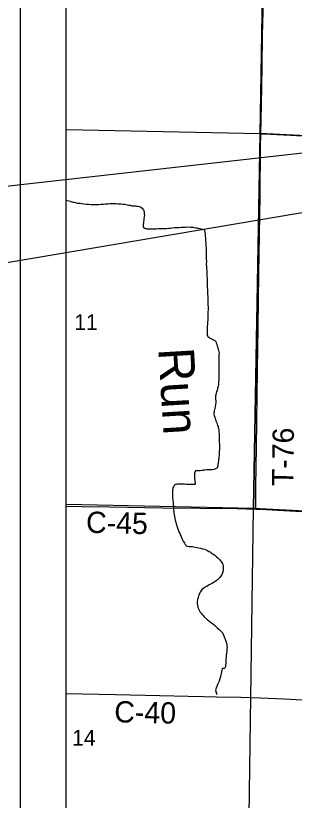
# Model space of a CAD drawing. Extents: x 0 to 68, y 0 to 52.9.
# Drawn here: x 24.49 to 25.207, y 15.27 to 17.291 of the extents above; entities that cross this region are included whole.
import ezdxf

# ---------------------------------------------------------------- set-up
doc = ezdxf.new("R2010")
doc.units = 0
for name, color, linetype in [('Default', 7, 'Continuous'), ('GM_X_County_Road', 7, 'Continuous'), ('GM_X_County_Road_Text', 7, 'Continuous'), ('GM_X_Minor_River', 7, 'Continuous'), ('GM_X_Minor_River_Text', 7, 'Continuous'), ('GM_X_Township_Road', 7, 'Continuous'), ('GM_X_Township_Road_Text', 7, 'Continuous'), ('SH_Data', 7, 'Continuous')]:
    doc.layers.add(name, color=color, linetype=linetype)

msp = doc.modelspace()

# ---------------------------------------------------------------- linework, layer by layer
at = {"layer": 'Default'}
msp.add_line((24.6206, 14.1085), (24.6206, 20.8614), dxfattribs=at)
for points in [[(26.0939, 17.2591), (26.0899, 16.9664), (26.0892, 16.9383), (25.1195, 16.9871), (25.1349, 17.9142), (26.1025, 17.8975), (26.0973, 17.5106)], [(24.6206, 16.9975), (25.1195, 16.9871), (25.1024, 16.0217), (24.6206, 16.0319)]]:
    msp.add_lwpolyline(points, dxfattribs=at)
for points in [[(25.1195, 16.9871), (26.0892, 16.9383), (26.0805, 15.9928), (26.0802, 15.9705), (25.1024, 16.0217)], [(25.1024, 16.0217), (26.0802, 15.9705), (26.0693, 15.031), (26.0686, 15.0058), (25.0886, 15.049)]]:
    msp.add_lwpolyline(points, close=True, dxfattribs=at)
at = {"layer": 'GM_X_County_Road'}
for points in [[(24.6206, 16.0275), (24.6608, 16.0266), (24.7328, 16.0258), (24.8677, 16.0235), (25.0596, 16.0211), (25.1078, 16.0196)], [(25.1078, 16.0196), (25.1345, 16.0188), (25.2722, 16.0116), (25.5358, 15.998), (25.5959, 15.9948)], [(24.6206, 15.5454), (24.7471, 15.5428), (24.8609, 15.5398), (24.9343, 15.5379), (24.9731, 15.5373)], [(24.9731, 15.5373), (25.0068, 15.5367), (25.0694, 15.5358), (25.1203, 15.5342), (25.18, 15.5314), (25.228, 15.5289), (25.4399, 15.518), (25.5744, 15.5111), (25.5814, 15.5108)]]:
    msp.add_lwpolyline(points, dxfattribs=at)
at = {"layer": 'GM_X_Minor_River'}
for points in [[(24.6206, 16.8157), (24.6305, 16.8126)], [(24.6305, 16.8126), (24.6346, 16.8114), (24.6375, 16.8107), (24.6404, 16.8099), (24.6441, 16.8091), (24.6481, 16.808), (24.6522, 16.8076), (24.6558, 16.8075), (24.6595, 16.8071), (24.6657, 16.8063), (24.6716, 16.8055), (24.6778, 16.8051), (24.6848, 16.8046), (24.6918, 16.8046), (24.6984, 16.8045), (24.7043, 16.8044), (24.7102, 16.8051), (24.7157, 16.8054), (24.7212, 16.8057), (24.7274, 16.806), (24.7329, 16.8067), (24.7407, 16.8066), (24.7476, 16.8066), (24.7542, 16.8061), (24.7605, 16.8057), (24.7656, 16.8053), (24.7704, 16.8048), (24.7744, 16.8041), (24.7784, 16.8037), (24.7814, 16.8029), (24.7847, 16.8025), (24.7869, 16.8017), (24.7894, 16.8013), (24.7916, 16.8013), (24.7935, 16.8009), (24.796, 16.8009), (24.7986, 16.8005), (24.8015, 16.8001), (24.8041, 16.8001), (24.8092, 16.7993), (24.8125, 16.7971), (24.8154, 16.7948), (24.8176, 16.7926), (24.8191, 16.7908), (24.8198, 16.7882), (24.8209, 16.7856), (24.8212, 16.7834), (24.8212, 16.7805), (24.8215, 16.7775), (24.8207, 16.7727), (24.8203, 16.7687), (24.8199, 16.765), (24.8191, 16.7595), (24.8191, 16.7559), (24.8187, 16.7537), (24.8183, 16.7507), (24.8183, 16.7485), (24.8186, 16.7467), (24.8197, 16.7445), (24.8215, 16.7434), (24.8237, 16.7426), (24.8259, 16.7422), (24.8285, 16.7418), (24.8318, 16.7418), (24.8362, 16.7417), (24.841, 16.7417), (24.8461, 16.742), (24.852, 16.7419), (24.8579, 16.7423), (24.8641, 16.7426), (24.8726, 16.7428), (24.8785, 16.7428), (24.884, 16.7431), (24.8887, 16.7434), (24.8935, 16.7441), (24.899, 16.7448), (24.9049, 16.7447), (24.9108, 16.745), (24.917, 16.7457), (24.9229, 16.746), (24.9262, 16.7463), (24.9306, 16.7466), (24.9402, 16.7462), (24.9439, 16.7458), (24.9472, 16.7457), (24.949, 16.7453), (24.9534, 16.7446), (24.956, 16.7442), (24.9578, 16.7438), (24.9607, 16.743), (24.964, 16.7422), (24.9673, 16.7415), (24.9699, 16.7407), (24.9728, 16.7399), (24.975, 16.7396), (24.9764, 16.7366), (24.9768, 16.7344), (24.9771, 16.7318), (24.9775, 16.7292), (24.9782, 16.7259), (24.9781, 16.7223)], [(24.9781, 16.7223), (24.9785, 16.7175), (24.9788, 16.7109), (24.9791, 16.7043), (24.9797, 16.698), (24.98, 16.6925), (24.9804, 16.6866), (24.9807, 16.68), (24.9806, 16.6712), (24.9805, 16.6642), (24.9808, 16.6573), (24.9807, 16.6507), (24.981, 16.6444), (24.9814, 16.6393), (24.9817, 16.633), (24.982, 16.6257), (24.9823, 16.6194), (24.9826, 16.6143), (24.9829, 16.608), (24.9832, 16.6003), (24.9831, 16.5926), (24.9834, 16.5842), (24.9837, 16.5746), (24.9843, 16.5662), (24.9846, 16.5588), (24.9849, 16.5533), (24.9849, 16.5493), (24.9851, 16.5364), (24.9851, 16.5328), (24.985, 16.5276), (24.985, 16.5239), (24.9846, 16.5199), (24.9846, 16.5162), (24.9845, 16.5126), (24.9845, 16.5093), (24.9845, 16.506), (24.9841, 16.5023), (24.9837, 16.4986), (24.9836, 16.495), (24.9832, 16.4913), (24.9832, 16.4869), (24.9828, 16.4843), (24.9827, 16.4814), (24.9827, 16.4792), (24.9827, 16.4762), (24.9827, 16.4733), (24.983, 16.4707), (24.983, 16.4689), (24.9837, 16.4663), (24.9848, 16.4645), (24.987, 16.4626), (24.9895, 16.4611), (24.9924, 16.4593), (24.9946, 16.4581), (24.9972, 16.457), (24.9994, 16.4559), (25.0012, 16.4548), (25.003, 16.454), (25.0049, 16.4518), (25.0063, 16.4477), (25.0074, 16.4448), (25.0081, 16.4418), (25.0095, 16.4385), (25.0106, 16.4348), (25.0116, 16.4319), (25.0123, 16.4286), (25.0127, 16.4253), (25.0134, 16.4216), (25.0133, 16.4172), (25.0133, 16.4117), (25.0128, 16.4054), (25.0128, 16.3981), (25.0127, 16.3933), (25.013, 16.3823), (25.0133, 16.3794), (25.0133, 16.3764), (25.0133, 16.3728), (25.0132, 16.3695), (25.0132, 16.3651), (25.0131, 16.3599), (25.0131, 16.3522), (25.0123, 16.3474), (25.0123, 16.3445), (25.0122, 16.3423), (25.0118, 16.3397), (25.0114, 16.3368), (25.0107, 16.3342), (25.0099, 16.3317), (25.0092, 16.3288), (25.0084, 16.3255), (25.0073, 16.3225), (25.0061, 16.3189), (25.005, 16.3145), (25.0046, 16.3115), (25.0046, 16.3093), (25.0045, 16.3071), (25.0045, 16.3053), (25.0045, 16.3027), (25.0048, 16.2991), (25.0048, 16.2947), (25.0047, 16.2895)], [(25.0047, 16.2895), (25.0039, 16.284), (25.0028, 16.2793), (25.002, 16.276), (25.0013, 16.2738), (25.0009, 16.2716), (25.0005, 16.2694), (25.0001, 16.2672), (25.0004, 16.2642), (25.0008, 16.2613), (25.0015, 16.2583), (25.0026, 16.2561), (25.0033, 16.2539), (25.0044, 16.251), (25.0054, 16.2473), (25.0076, 16.2425), (25.0086, 16.2388), (25.0097, 16.2351), (25.0108, 16.2325), (25.0115, 16.23), (25.0122, 16.2274), (25.0129, 16.2244), (25.0132, 16.2215), (25.0139, 16.2112), (25.0142, 16.2064), (25.0142, 16.2028), (25.0141, 16.1976), (25.0141, 16.1925), (25.0144, 16.187), (25.0143, 16.1807), (25.0146, 16.1741), (25.0142, 16.1679), (25.0138, 16.1631), (25.0137, 16.1602), (25.0134, 16.1576), (25.0133, 16.1547), (25.0129, 16.1507), (25.0125, 16.147), (25.0121, 16.1433), (25.0113, 16.14), (25.0109, 16.1371), (25.0106, 16.1353), (25.0102, 16.1316), (25.0098, 16.1287), (25.0094, 16.1268), (25.0079, 16.125), (25.0046, 16.1236), (25.0027, 16.1229), (25.0002, 16.1222), (24.9961, 16.1215), (24.9917, 16.1211), (24.9869, 16.1208), (24.9821, 16.1209), (24.977, 16.1206), (24.9741, 16.1199), (24.9719, 16.1195), (24.9689, 16.1192), (24.9652, 16.1188), (24.9619, 16.1189), (24.9594, 16.1189), (24.9572, 16.1189), (24.9553, 16.119), (24.9527, 16.1186), (24.9505, 16.1128), (24.9504, 16.1076), (24.9507, 16.0999), (24.9514, 16.0915), (24.9517, 16.086), (24.9517, 16.0837), (24.9491, 16.0834), (24.9473, 16.0834), (24.9447, 16.0835), (24.9418, 16.0835), (24.9392, 16.0831), (24.9359, 16.0835), (24.9304, 16.0836), (24.9249, 16.084), (24.9197, 16.0841), (24.9146, 16.0841), (24.9091, 16.0842), (24.9061, 16.0839), (24.9036, 16.0835), (24.9017, 16.0832), (24.8995, 16.0825), (24.8977, 16.081), (24.8962, 16.0774), (24.895, 16.0748), (24.8943, 16.0722), (24.8939, 16.0693), (24.8935, 16.0656), (24.8934, 16.0598), (24.8937, 16.055), (24.894, 16.0487), (24.8947, 16.0425), (24.8954, 16.037), (24.8957, 16.0322), (24.896, 16.0274), (24.8964, 16.0227), (24.8967, 16.0182), (24.898, 16.0054), (24.8991, 16.0006)], [(24.8991, 16.0006), (24.8998, 15.9962), (24.9008, 15.9918), (24.9022, 15.9859), (24.9044, 15.9789), (24.9065, 15.9719), (24.9083, 15.9664), (24.9104, 15.9616), (24.9122, 15.9571), (24.9137, 15.9534), (24.9158, 15.949), (24.9183, 15.9424), (24.9216, 15.9372), (24.9245, 15.932), (24.9266, 15.9284), (24.9285, 15.9261), (24.9317, 15.9243), (24.9365, 15.9238), (24.9409, 15.9238), (24.945, 15.9234), (24.9483, 15.923), (24.9523, 15.9222), (24.9567, 15.9214), (24.9615, 15.9206), (24.9658, 15.9195), (24.9706, 15.918), (24.9757, 15.9165), (24.9801, 15.9149), (24.9838, 15.9131), (24.9871, 15.9112), (24.9904, 15.9097), (24.9933, 15.9075), (24.9966, 15.9052), (24.9998, 15.903), (25.0024, 15.9015), (25.0046, 15.8993), (25.0071, 15.8967), (25.01, 15.8941), (25.0126, 15.8915), (25.0148, 15.8903), (25.0173, 15.8866), (25.022, 15.88), (25.0231, 15.8767), (25.0238, 15.8748), (25.0241, 15.8726), (25.0241, 15.8704), (25.0241, 15.8664), (25.024, 15.8624), (25.0236, 15.8598), (25.0229, 15.8572), (25.0218, 15.8547), (25.0206, 15.8514), (25.0191, 15.8492), (25.0176, 15.8466), (25.0154, 15.8441), (25.0132, 15.8412), (25.0098, 15.8379), (25.0073, 15.8357), (25.0028, 15.8325), (24.9995, 15.8307), (24.9958, 15.8285), (24.9917, 15.8263), (24.9884, 15.8249), (24.9851, 15.8231), (24.9818, 15.8209), (24.9781, 15.8188), (24.974, 15.8162), (24.9703, 15.8137), (24.9681, 15.8115), (24.9666, 15.8083), (24.9644, 15.8053), (24.9632, 15.802), (24.9617, 15.7988), (24.9606, 15.7958), (24.9595, 15.7922), (24.9583, 15.787), (24.9575, 15.7819), (24.9575, 15.7771), (24.9578, 15.7724), (24.9585, 15.7687), (24.9592, 15.7668), (24.9599, 15.765), (24.9606, 15.7632), (24.9617, 15.7613), (24.9632, 15.758), (24.9653, 15.7547), (24.9675, 15.7517), (24.97, 15.7487), (24.9726, 15.7461), (24.9755, 15.7428), (24.9835, 15.735), (24.9864, 15.7335), (24.9879, 15.7317), (24.9908, 15.7294), (24.9937, 15.7272), (24.997, 15.725), (25.0006, 15.722), (25.0043, 15.7186), (25.0086, 15.7142), (25.0134, 15.7097), (25.0177, 15.7057)], [(25.0177, 15.7057), (25.0206, 15.7031), (25.0228, 15.7001), (25.0243, 15.6975), (25.0257, 15.6935), (25.0275, 15.6887), (25.0293, 15.685), (25.0303, 15.6824), (25.0311, 15.6798), (25.0321, 15.6772), (25.0325, 15.675), (25.0332, 15.6725), (25.0335, 15.6702), (25.0339, 15.6669), (25.0342, 15.6647), (25.0342, 15.6629), (25.0338, 15.6607), (25.0334, 15.6567), (25.0334, 15.6534), (25.033, 15.6497), (25.0326, 15.6464), (25.0322, 15.6442), (25.0322, 15.642), (25.0318, 15.6387), (25.0313, 15.635), (25.0313, 15.6321), (25.0309, 15.6281), (25.0309, 15.6225), (25.0301, 15.6178), (25.0297, 15.6137), (25.0289, 15.6119), (25.0263, 15.6097), (25.0238, 15.6098), (25.0219, 15.6094), (25.0196, 15.6006), (25.0169, 15.5889), (25.0135, 15.5772), (25.0105, 15.5699), (25.0094, 15.5681), (25.0079, 15.5633), (25.006, 15.5593), (25.0049, 15.5575), (25.0045, 15.5545), (25.0048, 15.5523), (25.0052, 15.5505), (25.0055, 15.5501), (25.0066, 15.5457), (25.0059, 15.5475), (25.0066, 15.5457), (25.0073, 15.5428)]]:
    msp.add_lwpolyline(points, dxfattribs=at)
at = {"layer": 'GM_X_Township_Road'}
for points in [[(25.1211, 16.9864), (25.1224, 17.0606), (25.1243, 17.1595), (25.1256, 17.2404), (25.1268, 17.3003), (25.129, 17.4739), (25.1336, 17.6986), (25.135, 17.7855), (25.1359, 17.8664), (25.1366, 17.9023), (25.1367, 17.9144)], [(25.1078, 16.0196), (25.1078, 16.0268), (25.1081, 16.0778), (25.1097, 16.1796), (25.1127, 16.3774), (25.1142, 16.4883), (25.1156, 16.6261), (25.1191, 16.8269), (25.1205, 16.9527), (25.1211, 16.9864)], [(25.1211, 16.9864), (25.1289, 16.986), (25.1974, 16.9827), (25.6048, 16.9606)]]:
    msp.add_lwpolyline(points, dxfattribs=at)
at = {"layer": 'SH_Data'}
msp.add_line((24.5015, 21), (24.5015, 14), dxfattribs=at)
msp.add_lwpolyline([(24.3814, 16.8419), (27.9302, 17.2408), (24.3814, 16.6396)], close=True, dxfattribs=at)

# ---------------------------------------------------------------- texts
at = {"layer": 'Default'}
for s, p in [('11', (24.6411, 16.4812)), ('14', (24.6356, 15.4111))]:
    msp.add_text(s, height=0.04038, rotation=0, dxfattribs=at).set_placement(p)
at = {"layer": 'GM_X_County_Road_Text'}
for s, rotation, p in [('C-45', 358.6526, (24.6709, 15.9591)), ('C-40', 358.6287, (24.7435, 15.4711))]:
    msp.add_text(s, height=0.05481, rotation=rotation, dxfattribs=at).set_placement(p)
at = {"layer": 'GM_X_Minor_River_Text'}
msp.add_text('Run', height=0.09139, rotation=273.4451, dxfattribs=at).set_placement((24.8573, 16.4332))
at = {"layer": 'GM_X_Township_Road_Text'}
msp.add_text('T-76', height=0.05481, rotation=89.2917, dxfattribs=at).set_placement((25.2044, 16.0788))

doc.saveas('drawing.dxf')
